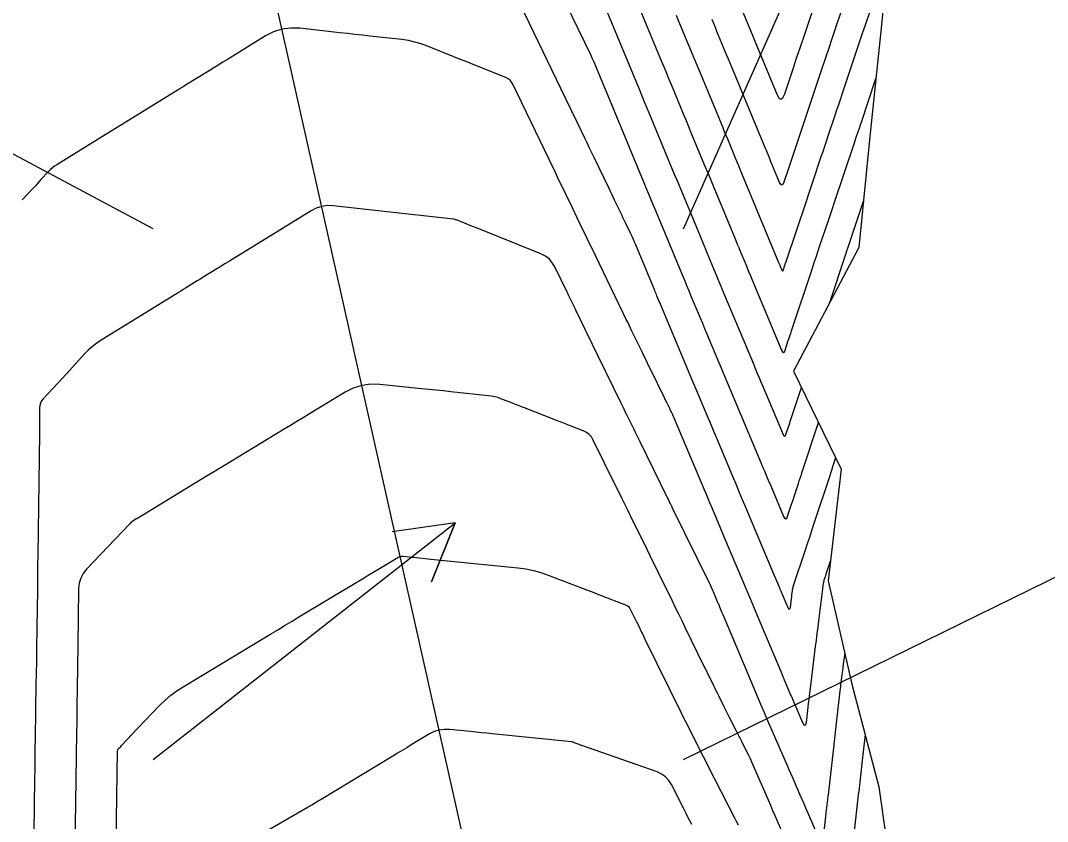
# Model space of a CAD drawing. Extents: x 954385 to 988206, y 1868364 to 1924553.
# Drawn here: x 957994.6 to 958091.4, y 1918863.1 to 1918938.6 of the extents above; entities that cross this region are included whole.
import ezdxf

# ---------------------------------------------------------------- set-up
doc = ezdxf.new("R2010")
doc.units = 0
for name, color, linetype in [('Default', 7, 'Continuous'), ('Ex_Major Contours', 7, 'Continuous'), ('Ex_Minor Contours', 7, 'Continuous'), ('Perimeter', 7, 'Continuous'), ('Slopes', 7, 'Continuous')]:
    doc.layers.add(name, color=color, linetype=linetype)

msp = doc.modelspace()

# ---------------------------------------------------------------- linework, layer by layer
at = {"layer": 'Default'}
msp.add_line((958200.602, 1918129.717), (957843.865, 1919719.405), dxfattribs=at)
at = {"layer": 'Ex_Major Contours'}
for points in [[(958071.475, 1918897.345), (958071.161, 1918896.398), (958071.109, 1918896.241), (958071.057, 1918896.083), (958071.005, 1918895.925), (958070.953, 1918895.767), (958069.399, 1918891.069), (958069.198, 1918890.464), (958068.998, 1918889.858), (958068.798, 1918889.252), (958068.597, 1918888.646), (958067.454, 1918885.19), (958067.427, 1918885.101), (958067.404, 1918885.01), (958067.386, 1918884.919), (958067.372, 1918884.826), (958067.325, 1918884.454), (958067.301, 1918884.268), (958067.278, 1918884.082), (958067.173, 1918883.244), (958067.146, 1918883.115), (958067.107, 1918883.068), (958067.058, 1918883.103), (958066.996, 1918883.22), (958066.446, 1918884.526), (958066.394, 1918884.651), (958066.341, 1918884.776), (958066.288, 1918884.901), (958066.236, 1918885.025), (958065.867, 1918885.9), (958065.814, 1918886.024), (958063.003, 1918892.688), (958062.697, 1918893.413), (958062.391, 1918894.138), (958062.086, 1918894.864), (958061.78, 1918895.589), (958060.322, 1918899.052), (958060.135, 1918899.497), (958059.947, 1918899.942), (958059.76, 1918900.387), (958059.573, 1918900.832), (958058.823, 1918902.612), (958058.635, 1918903.057), (958058.448, 1918903.502), (958058.261, 1918903.948), (958058.074, 1918904.393), (958055.017, 1918911.681), (958054.918, 1918911.919), (958054.818, 1918912.156), (958054.619, 1918912.632), (958054.569, 1918912.75), (958054.52, 1918912.869), (958054.47, 1918912.988), (958054.421, 1918913.107), (958052.633, 1918917.419), (958052.522, 1918917.681), (958052.407, 1918917.942), (958052.289, 1918918.201), (958052.167, 1918918.459), (958051.673, 1918919.485), (958051.55, 1918919.742), (958051.426, 1918919.998), (958051.303, 1918920.255), (958051.179, 1918920.511), (958050.635, 1918921.64), (958050.503, 1918921.913), (958050.371, 1918922.187), (958050.239, 1918922.46), (958050.107, 1918922.734), (958048.662, 1918925.731), (958048.454, 1918926.164), (958048.245, 1918926.596), (958048.037, 1918927.029), (958047.829, 1918927.461), (958046.745, 1918929.711), (958046.662, 1918929.884), (958046.579, 1918930.056), (958046.496, 1918930.229), (958046.412, 1918930.401), (958041.769, 1918940.035)], [(958072.334, 1918940.458), (958071.532, 1918938.068), (958071.372, 1918937.59), (958071.211, 1918937.112), (958071.051, 1918936.635), (958070.891, 1918936.157), (958070.08, 1918933.742), (958069.892, 1918933.181), (958069.703, 1918932.619), (958069.515, 1918932.057), (958069.326, 1918931.496), (958067.585, 1918926.308), (958067.397, 1918925.749), (958067.022, 1918924.63), (958066.582, 1918923.319), (958066.491, 1918923.119), (958066.395, 1918923.051), (958066.294, 1918923.113), (958066.19, 1918923.305), (958065.348, 1918925.333), (958065.226, 1918925.628), (958064.941, 1918926.315), (958064.859, 1918926.512), (958061.688, 1918934.156), (958061.532, 1918934.531), (958061.377, 1918934.906), (958061.221, 1918935.28), (958061.066, 1918935.655), (958060.443, 1918937.155), (958060.288, 1918937.53), (958060.132, 1918937.905), (958059.977, 1918938.279), (958059.821, 1918938.654)], [(958057.906, 1918862.811), (958057.517, 1918863.574), (958057.419, 1918863.765), (958057.322, 1918863.956), (958057.225, 1918864.147), (958057.128, 1918864.338), (958055.994, 1918866.562), (958055.743, 1918866.962), (958055.432, 1918867.294), (958055.062, 1918867.558), (958054.632, 1918867.753), (958047.559, 1918870.238), (958047.495, 1918870.261), (958047.43, 1918870.284), (958047.366, 1918870.308), (958047.302, 1918870.333), (958046.918, 1918870.48), (958046.713, 1918870.559), (958046.679, 1918870.571), (958046.644, 1918870.581), (958046.608, 1918870.588), (958046.572, 1918870.593), (958039.079, 1918871.353), (958038.577, 1918871.404), (958038.075, 1918871.454), (958037.573, 1918871.505), (958037.071, 1918871.556), (958035.063, 1918871.759), (958034.57, 1918871.771), (958034.095, 1918871.706), (958033.637, 1918871.562), (958033.196, 1918871.34), (958031.468, 1918870.299), (958031.036, 1918870.038), (958030.604, 1918869.778), (958030.172, 1918869.517), (958029.74, 1918869.257), (958022.956, 1918865.167), (958022.775, 1918865.058), (958022.189, 1918864.705), (958022.076, 1918864.637), (958021.962, 1918864.57), (958021.849, 1918864.503), (958021.735, 1918864.437), (958013.157, 1918859.484)]]:
    msp.add_lwpolyline(points, dxfattribs=at)
at = {"layer": 'Ex_Minor Contours'}
for points in [[(958060.736, 1918944.161), (958063.674, 1918937.08), (958063.8, 1918936.776), (958063.926, 1918936.473), (958064.178, 1918935.866), (958064.304, 1918935.562), (958064.43, 1918935.259), (958065.936, 1918931.627), (958066.133, 1918931.265), (958066.321, 1918931.149), (958066.501, 1918931.278), (958066.672, 1918931.653), (958067.521, 1918934.182), (958067.674, 1918934.637), (958067.826, 1918935.092), (958068.132, 1918936.001), (958068.284, 1918936.456), (958068.437, 1918936.91), (958069.981, 1918941.509)], [(958045.473, 1918941.323), (958048.354, 1918935.349), (958048.497, 1918935.047), (958048.636, 1918934.744), (958048.77, 1918934.438), (958048.9, 1918934.13), (958049.652, 1918932.318), (958049.833, 1918931.883), (958053.371, 1918923.353), (958053.465, 1918923.128), (958053.558, 1918922.902), (958053.652, 1918922.677), (958053.746, 1918922.451), (958054.12, 1918921.549), (958054.214, 1918921.323), (958054.307, 1918921.098), (958054.401, 1918920.872), (958054.494, 1918920.647), (958057.034, 1918914.523), (958057.241, 1918914.025), (958057.448, 1918913.527), (958057.656, 1918913.029), (958057.864, 1918912.532), (958058.698, 1918910.542), (958058.906, 1918910.045), (958059.115, 1918909.548), (958059.323, 1918909.051), (958059.532, 1918908.553), (958060.81, 1918905.506), (958061.092, 1918904.833), (958061.375, 1918904.159), (958061.659, 1918903.486), (958061.942, 1918902.813), (958064.328, 1918897.148), (958064.427, 1918896.913), (958064.526, 1918896.678), (958064.625, 1918896.443), (958064.724, 1918896.207), (958065.121, 1918895.266), (958065.22, 1918895.031), (958065.319, 1918894.796), (958065.418, 1918894.56), (958065.517, 1918894.325), (958066.565, 1918891.84), (958066.669, 1918891.653), (958066.767, 1918891.593), (958066.86, 1918891.661), (958066.948, 1918891.856), (958067.295, 1918892.903), (958067.462, 1918893.407), (958067.628, 1918893.912), (958067.962, 1918894.921), (958068.046, 1918895.174), (958068.129, 1918895.426), (958068.213, 1918895.679), (958068.296, 1918895.931), (958069.866, 1918900.669)], [(958049.235, 1918941.034), (958052.348, 1918933.531), (958052.472, 1918933.233), (958052.596, 1918932.935), (958052.719, 1918932.637), (958052.843, 1918932.339), (958053.338, 1918931.147), (958053.462, 1918930.848), (958053.585, 1918930.55), (958053.709, 1918930.252), (958053.833, 1918929.954), (958056.043, 1918924.625), (958056.265, 1918924.092), (958056.486, 1918923.559), (958056.707, 1918923.026), (958056.928, 1918922.493), (958057.812, 1918920.362), (958058.033, 1918919.829), (958058.254, 1918919.297), (958058.475, 1918918.764), (958058.696, 1918918.231), (958059.844, 1918915.462), (958060.11, 1918914.823), (958060.376, 1918914.184), (958060.642, 1918913.545), (958060.91, 1918912.907), (958063.064, 1918907.768), (958063.188, 1918907.472), (958063.311, 1918907.177), (958063.435, 1918906.882), (958063.559, 1918906.587), (958064.054, 1918905.406), (958064.178, 1918905.111), (958064.302, 1918904.816), (958064.426, 1918904.521), (958064.55, 1918904.226), (958066.523, 1918899.543), (958066.594, 1918899.414), (958066.662, 1918899.373), (958066.726, 1918899.419), (958066.786, 1918899.553), (958067.022, 1918900.265), (958067.081, 1918900.442), (958067.14, 1918900.62), (958067.199, 1918900.798), (958067.258, 1918900.976), (958068.257, 1918903.994)], [(958053.088, 1918939.46), (958055.061, 1918934.705), (958055.292, 1918934.149), (958055.523, 1918933.592), (958055.754, 1918933.035), (958055.985, 1918932.479), (958056.908, 1918930.252), (958057.139, 1918929.695), (958057.37, 1918929.139), (958057.601, 1918928.582), (958057.832, 1918928.025), (958058.902, 1918925.446), (958059.157, 1918924.831), (958059.413, 1918924.216), (958059.668, 1918923.6), (958059.923, 1918922.985), (958061.926, 1918918.159), (958062.063, 1918917.827), (958062.201, 1918917.495), (958062.339, 1918917.163), (958062.476, 1918916.832), (958063.027, 1918915.504), (958063.165, 1918915.172), (958063.303, 1918914.841), (958063.441, 1918914.509), (958063.58, 1918914.178), (958066.381, 1918907.495), (958066.471, 1918907.332), (958066.556, 1918907.28), (958066.637, 1918907.338), (958066.714, 1918907.508), (958067.014, 1918908.408), (958067.089, 1918908.633), (958067.164, 1918908.857), (958067.239, 1918909.082), (958067.313, 1918909.307), (958069.286, 1918915.24), (958069.456, 1918915.75), (958069.626, 1918916.259), (958069.796, 1918916.769), (958069.967, 1918917.278), (958070.821, 1918919.824), (958071.163, 1918920.842), (958071.334, 1918921.351), (958073.241, 1918927.032), (958073.449, 1918927.652), (958073.709, 1918928.428), (958073.814, 1918928.738), (958073.866, 1918928.894), (958075.274, 1918933.089)], [(958074.662, 1918939.329), (958074.255, 1918938.116), (958074.139, 1918937.769), (958074.022, 1918937.423), (958072.061, 1918931.58), (958071.897, 1918931.091), (958071.732, 1918930.601), (958071.568, 1918930.112), (958071.404, 1918929.622), (958070.747, 1918927.664), (958070.582, 1918927.175), (958070.418, 1918926.685), (958070.254, 1918926.196), (958070.09, 1918925.706), (958069.224, 1918923.129), (958068.883, 1918922.113), (958068.713, 1918921.605), (958066.744, 1918915.739), (958066.721, 1918915.671), (958066.698, 1918915.603), (958066.675, 1918915.534), (958066.653, 1918915.465), (958066.521, 1918915.071), (958066.483, 1918914.954), (958066.477, 1918914.942), (958066.471, 1918914.937), (958066.465, 1918914.941), (958066.458, 1918914.953), (958066.25, 1918915.448), (958066.23, 1918915.497), (958066.209, 1918915.547), (958066.128, 1918915.743), (958062.636, 1918924.159), (958062.488, 1918924.516), (958062.34, 1918924.873), (958062.192, 1918925.229), (958062.044, 1918925.586), (958061.452, 1918927.013), (958061.304, 1918927.37), (958061.156, 1918927.727), (958061.007, 1918928.084), (958060.859, 1918928.441), (958058.946, 1918933.053), (958058.698, 1918933.651), (958058.45, 1918934.249), (958058.202, 1918934.847), (958057.953, 1918935.445), (958056.941, 1918937.885), (958056.703, 1918938.459), (958056.464, 1918939.033)], [(958070.99, 1918887.684), (958070.561, 1918886.388), (958070.482, 1918886.149), (958070.376, 1918885.829), (958070.351, 1918885.749), (958070.331, 1918885.667), (958070.314, 1918885.585), (958070.302, 1918885.502), (958069.862, 1918882.009), (958069.785, 1918881.399), (958069.708, 1918880.789), (958069.632, 1918880.179), (958069.555, 1918879.569), (958069.029, 1918875.374), (958069.013, 1918875.249), (958068.998, 1918875.124), (958068.983, 1918874.998), (958068.969, 1918874.873), (958068.911, 1918874.371), (958068.897, 1918874.246), (958068.883, 1918874.12), (958068.868, 1918873.995), (958068.854, 1918873.869), (958068.688, 1918872.418), (958068.645, 1918872.203), (958068.582, 1918872.124), (958068.498, 1918872.181), (958068.395, 1918872.375), (958067.563, 1918874.286), (958067.461, 1918874.521), (958067.36, 1918874.757), (958067.259, 1918874.992), (958067.159, 1918875.228), (958066.761, 1918876.173), (958066.662, 1918876.409), (958066.562, 1918876.645), (958066.463, 1918876.881), (958066.363, 1918877.117), (958064.103, 1918882.481), (958063.758, 1918883.3), (958063.413, 1918884.119), (958063.068, 1918884.937), (958062.722, 1918885.756), (958060.947, 1918889.964), (958060.65, 1918890.667), (958060.354, 1918891.371), (958059.76, 1918892.778), (958059.612, 1918893.129), (958059.463, 1918893.481), (958059.315, 1918893.833), (958059.167, 1918894.185), (958056.199, 1918901.234), (958056.162, 1918901.32), (958056.124, 1918901.406), (958056.084, 1918901.491), (958056.044, 1918901.576), (958055.878, 1918901.914), (958055.837, 1918901.998), (958055.795, 1918902.082), (958055.754, 1918902.167), (958055.713, 1918902.251), (958055.522, 1918902.64), (958055.476, 1918902.732), (958055.431, 1918902.825), (958055.385, 1918902.918), (958055.34, 1918903.011), (958054.051, 1918905.649), (958053.846, 1918906.069), (958053.641, 1918906.489), (958053.436, 1918906.909), (958053.232, 1918907.329), (958052.273, 1918909.298), (958052.138, 1918909.574), (958052.003, 1918909.851), (958051.868, 1918910.127), (958051.734, 1918910.404), (958051.194, 1918911.51), (958051.06, 1918911.786), (958050.925, 1918912.063), (958050.791, 1918912.34), (958050.657, 1918912.617), (958048.444, 1918917.207), (958048.246, 1918917.618), (958048.049, 1918918.028), (958047.851, 1918918.438), (958047.653, 1918918.849), (958046.863, 1918920.49), (958046.666, 1918920.901), (958046.468, 1918921.311), (958046.271, 1918921.722), (958046.073, 1918922.132), (958045.265, 1918923.81), (958045.064, 1918924.226), (958044.864, 1918924.643), (958044.663, 1918925.059), (958044.462, 1918925.475), (958041.048, 1918932.56), (958040.928, 1918932.762), (958040.779, 1918932.932), (958040.599, 1918933.07), (958040.39, 1918933.176), (958037.628, 1918934.286), (958037.092, 1918934.501), (958036.557, 1918934.716), (958036.022, 1918934.931), (958035.487, 1918935.146), (958033.009, 1918936.143), (958032.412, 1918936.359), (958031.805, 1918936.534), (958031.187, 1918936.668), (958030.559, 1918936.759), (958027.569, 1918937.092), (958026.86, 1918937.17), (958026.15, 1918937.249), (958025.441, 1918937.328), (958024.731, 1918937.406), (958020.948, 1918937.825), (958020.097, 1918937.852), (958019.276, 1918937.74), (958018.487, 1918937.491), (958017.729, 1918937.103), (958014.132, 1918934.889), (958013.701, 1918934.624), (958013.271, 1918934.359), (958012.841, 1918934.094), (958012.411, 1918933.829), (958010.186, 1918932.458), (958010.008, 1918932.349), (958009.83, 1918932.239), (958009.653, 1918932.13), (958009.475, 1918932.02), (958003.329, 1918928.232), (958002.756, 1918927.88), (958002.184, 1918927.527), (958001.612, 1918927.174), (958001.039, 1918926.821), (957998.045, 1918924.976), (957997.83, 1918924.834), (957997.627, 1918924.678), (957997.435, 1918924.509), (957997.254, 1918924.326), (957996.551, 1918923.567), (957996.376, 1918923.378), (957996.2, 1918923.188), (957996.025, 1918922.999), (957995.849, 1918922.809), (957994.784, 1918921.659)], [(958070.887, 1918911.908), (958072.458, 1918916.634), (958072.505, 1918916.775), (958072.552, 1918916.916), (958072.599, 1918917.057), (958072.647, 1918917.198), (958073.025, 1918918.326), (958074.102, 1918921.535)], [(958069.904, 1918861.529), (958068.85, 1918863.947), (958068.672, 1918864.355), (958068.495, 1918864.762), (958068.317, 1918865.17), (958068.14, 1918865.577), (958067.43, 1918867.208), (958067.253, 1918867.616), (958067.076, 1918868.023), (958066.898, 1918868.431), (958066.721, 1918868.839), (958065.092, 1918872.58), (958064.763, 1918873.34), (958064.436, 1918874.101), (958064.111, 1918874.863), (958063.788, 1918875.626), (958060.869, 1918882.551), (958060.754, 1918882.824), (958060.562, 1918883.28), (958060.524, 1918883.371), (958060.485, 1918883.462), (958060.447, 1918883.553), (958060.408, 1918883.644), (958059.953, 1918884.724), (958059.863, 1918884.933), (958059.77, 1918885.142), (958059.673, 1918885.349), (958059.574, 1918885.554), (958056.107, 1918892.614), (958056.057, 1918892.717), (958056.006, 1918892.82), (958055.901, 1918893.035), (958055.855, 1918893.129), (958055.809, 1918893.222), (958055.672, 1918893.501), (958055.626, 1918893.595), (958053.037, 1918898.868), (958052.886, 1918899.176), (958052.735, 1918899.484), (958052.584, 1918899.792), (958052.433, 1918900.1), (958051.828, 1918901.333), (958051.677, 1918901.641), (958051.527, 1918901.949), (958051.376, 1918902.258), (958051.225, 1918902.566), (958049.069, 1918906.985), (958048.864, 1918907.405), (958048.659, 1918907.825), (958048.454, 1918908.245), (958048.249, 1918908.665), (958047.193, 1918910.831), (958047.107, 1918911.008), (958047.02, 1918911.186), (958046.934, 1918911.364), (958046.848, 1918911.543), (958046.505, 1918912.255), (958046.419, 1918912.434), (958046.333, 1918912.612), (958046.247, 1918912.79), (958046.161, 1918912.968), (958045.04, 1918915.298), (958044.794, 1918915.713), (958044.486, 1918916.063), (958044.117, 1918916.347), (958043.687, 1918916.565), (958037.361, 1918919.114), (958037.239, 1918919.163), (958037.116, 1918919.213), (958036.994, 1918919.262), (958036.871, 1918919.311), (958035.73, 1918919.77), (958035.662, 1918919.794), (958035.593, 1918919.814), (958035.523, 1918919.83), (958035.451, 1918919.84), (958028.628, 1918920.599), (958028.063, 1918920.661), (958027.499, 1918920.724), (958026.934, 1918920.787), (958026.37, 1918920.85), (958024.111, 1918921.101), (958023.557, 1918921.119), (958023.022, 1918921.046), (958022.508, 1918920.884), (958022.015, 1918920.631), (958014.316, 1918915.887), (958013.888, 1918915.623), (958013.461, 1918915.36), (958012.266, 1918914.624), (958012, 1918914.459), (958011.467, 1918914.131), (958011.289, 1918914.021), (958010.177, 1918913.336), (958009.962, 1918913.203), (958009.747, 1918913.071), (958009.532, 1918912.938), (958009.317, 1918912.805), (958002.223, 1918908.428), (958001.809, 1918908.154), (958001.417, 1918907.853), (958001.047, 1918907.526), (958000.697, 1918907.173), (957998.947, 1918905.28), (957998.107, 1918904.372), (957996.759, 1918902.915), (957996.613, 1918902.726), (957996.508, 1918902.521), (957996.445, 1918902.3), (957996.422, 1918902.062), (957996.413, 1918900.778), (957996.411, 1918900.493), (957996.407, 1918900.018), (957996.407, 1918899.923), (957996.406, 1918899.828), (957996.405, 1918899.733), (957996.404, 1918899.638), (957996.289, 1918890.469), (957996.283, 1918890.01), (957996.277, 1918889.551), (957996.271, 1918889.092), (957996.265, 1918888.633), (957996.238, 1918886.788), (957996.231, 1918886.328), (957996.225, 1918885.867), (957996.218, 1918885.407), (957996.212, 1918884.946), (957996.132, 1918879.456), (957996.131, 1918879.363), (957996.129, 1918879.269), (957996.128, 1918879.175), (957996.126, 1918879.082), (957996.119, 1918878.614), (957996.115, 1918878.333), (957996.093, 1918876.885), (957996.082, 1918876.184), (957996.002, 1918870.901), (957995.988, 1918869.943), (957995.974, 1918868.985), (957995.959, 1918868.027), (957995.945, 1918867.069), (957995.835, 1918859.618)], [(958066.849, 1918861.162), (958065.994, 1918863.124), (958065.781, 1918863.614), (958065.567, 1918864.105), (958065.353, 1918864.595), (958065.14, 1918865.086), (958063.574, 1918868.686), (958063.464, 1918868.933), (958063.35, 1918869.178), (958063.233, 1918869.422), (958063.112, 1918869.664), (958062.621, 1918870.628), (958062.498, 1918870.869), (958062.376, 1918871.11), (958062.253, 1918871.351), (958062.13, 1918871.592), (958061.475, 1918872.875), (958061.347, 1918873.127), (958061.22, 1918873.379), (958061.094, 1918873.632), (958060.969, 1918873.885), (958060.448, 1918874.945), (958060.335, 1918875.175), (958060.222, 1918875.405), (958060.109, 1918875.635), (958059.996, 1918875.865), (958059.545, 1918876.786), (958059.433, 1918877.016), (958059.32, 1918877.246), (958059.207, 1918877.477), (958059.094, 1918877.707), (958057.299, 1918881.367), (958056.994, 1918881.988), (958056.689, 1918882.61), (958056.384, 1918883.231), (958056.078, 1918883.853), (958054.769, 1918886.517), (958054.507, 1918887.05), (958054.246, 1918887.582), (958053.984, 1918888.114), (958053.722, 1918888.647), (958052.432, 1918891.272), (958052.292, 1918891.556), (958052.153, 1918891.841), (958052.013, 1918892.126), (958051.873, 1918892.41), (958051.314, 1918893.549), (958051.175, 1918893.833), (958051.035, 1918894.118), (958050.895, 1918894.402), (958050.756, 1918894.687), (958048.625, 1918899.035), (958048.451, 1918899.322), (958048.235, 1918899.562), (958047.976, 1918899.757), (958047.675, 1918899.904), (958046.385, 1918900.402), (958046.062, 1918900.526), (958045.74, 1918900.651), (958045.418, 1918900.776), (958045.096, 1918900.902), (958042.139, 1918902.054), (958041.859, 1918902.164), (958041.579, 1918902.273), (958041.299, 1918902.382), (958041.019, 1918902.492), (958039.898, 1918902.929), (958039.615, 1918903.028), (958039.328, 1918903.108), (958039.036, 1918903.169), (958038.739, 1918903.21), (958035.192, 1918903.581), (958034.501, 1918903.653), (958033.811, 1918903.725), (958033.12, 1918903.797), (958032.429, 1918903.869), (958028.51, 1918904.278), (958027.642, 1918904.301), (958026.806, 1918904.186), (958026, 1918903.932), (958025.225, 1918903.541), (958021.858, 1918901.497), (958021.264, 1918901.136), (958020.67, 1918900.776), (958020.076, 1918900.416), (958019.483, 1918900.055), (958013.7, 1918896.545), (958013.33, 1918896.321), (958012.961, 1918896.096), (958012.591, 1918895.872), (958012.221, 1918895.647), (958005.734, 1918891.71), (958005.686, 1918891.681), (958005.637, 1918891.651), (958005.589, 1918891.622), (958005.541, 1918891.593), (958005.212, 1918891.395), (958005.135, 1918891.348), (958005.116, 1918891.336), (958005.098, 1918891.322), (958005.081, 1918891.308), (958005.065, 1918891.292), (958004.888, 1918891.106), (958000.853, 1918886.872), (958000.53, 1918886.468), (958000.298, 1918886.028), (958000.156, 1918885.551), (958000.103, 1918885.037), (958000.063, 1918882.27), (958000.06, 1918882.057), (958000.057, 1918881.845), (958000.054, 1918881.632), (958000.051, 1918881.42), (958000.039, 1918880.57), (958000.036, 1918880.357), (958000.032, 1918880.145), (958000.029, 1918879.933), (958000.026, 1918879.72), (957999.964, 1918875.661), (957999.955, 1918875.081), (957999.946, 1918874.501), (957999.938, 1918873.921), (957999.929, 1918873.341), (957999.886, 1918870.536), (957999.881, 1918870.198), (957999.876, 1918869.861), (957999.871, 1918869.523), (957999.866, 1918869.185), (957999.74, 1918860.606)], [(958003.637, 1918861.125), (958003.764, 1918869.734), (958003.77, 1918869.788), (958003.785, 1918869.838), (958003.809, 1918869.884), (958003.843, 1918869.926), (958004.074, 1918870.168), (958004.151, 1918870.249), (958004.652, 1918870.774), (958004.748, 1918870.875), (958004.845, 1918870.976), (958004.941, 1918871.077), (958005.037, 1918871.177), (958007.771, 1918874.037), (958008.273, 1918874.529), (958008.804, 1918874.984), (958009.365, 1918875.403), (958009.955, 1918875.785), (958018.282, 1918880.8), (958018.931, 1918881.191), (958019.58, 1918881.581), (958020.229, 1918881.972), (958020.878, 1918882.363), (958026.634, 1918885.828), (958027.012, 1918886.056), (958027.39, 1918886.284), (958027.768, 1918886.512), (958028.146, 1918886.74), (958030.198, 1918887.978), (958030.308, 1918888.033), (958030.423, 1918888.069), (958030.542, 1918888.086), (958030.665, 1918888.083), (958031.294, 1918888.019), (958031.545, 1918887.993), (958031.67, 1918887.98), (958033.301, 1918887.814), (958033.614, 1918887.783), (958033.928, 1918887.751), (958034.241, 1918887.719), (958034.555, 1918887.687), (958041.526, 1918886.985), (958042.257, 1918886.887), (958042.975, 1918886.741), (958043.683, 1918886.548), (958044.379, 1918886.306), (958047.66, 1918885.047), (958048.091, 1918884.881), (958048.522, 1918884.716), (958048.952, 1918884.551), (958049.383, 1918884.385), (958051.664, 1918883.51), (958051.807, 1918883.44), (958051.929, 1918883.348), (958052.032, 1918883.235), (958052.114, 1918883.099), (958052.517, 1918882.279), (958052.606, 1918882.097), (958052.725, 1918881.855), (958052.785, 1918881.734), (958052.844, 1918881.612), (958053.213, 1918880.861), (958053.284, 1918880.716), (958053.355, 1918880.57), (958053.427, 1918880.425), (958053.498, 1918880.279), (958056.909, 1918873.329), (958057.113, 1918872.916), (958057.318, 1918872.504), (958057.525, 1918872.092), (958057.733, 1918871.681), (958058.57, 1918870.038), (958058.779, 1918869.628), (958058.989, 1918869.217), (958059.198, 1918868.807), (958059.408, 1918868.396), (958061.945, 1918863.424), (958062.005, 1918863.305), (958062.066, 1918863.187), (958062.277, 1918862.773)], [(958072.326, 1918878.984), (958072.164, 1918877.693), (958072.139, 1918877.501), (958072.115, 1918877.31), (958072.091, 1918877.119), (958072.067, 1918876.928), (958071.971, 1918876.163), (958071.948, 1918875.971), (958071.924, 1918875.78), (958071.902, 1918875.589), (958071.88, 1918875.397), (958071.53, 1918872.339), (958071.464, 1918871.765), (958071.399, 1918871.192), (958071.333, 1918870.618), (958071.267, 1918870.045), (958070.759, 1918865.604), (958070.739, 1918865.433), (958070.719, 1918865.262), (958070.7, 1918865.091), (958070.68, 1918864.92), (958070.563, 1918863.894), (958070.524, 1918863.552), (958070.3, 1918861.589)], [(958074.26, 1918871.276), (958073.982, 1918868.849), (958073.949, 1918868.556), (958073.915, 1918868.263), (958073.882, 1918867.97), (958073.848, 1918867.677), (958073.714, 1918866.505), (958073.68, 1918866.212), (958073.647, 1918865.918), (958073.613, 1918865.625), (958073.58, 1918865.332), (958073.221, 1918862.193)]]:
    msp.add_lwpolyline(points, dxfattribs=at)
at = {"layer": 'Perimeter'}
msp.add_lwpolyline([(958043.229, 1919074.315), (958044.113, 1919064.265), (958045.957, 1919054.43), (958048.102, 1919044.662), (958051.569, 1919035.192), (958052.585, 1919032.345), (958055.623, 1919025.853), (958059.882, 1919016.56), (958065.218, 1919007.508), (958071.388, 1918998.644), (958077.229, 1918989.707), (958076.971, 1918979.4), (958077.104, 1918969.181), (958077.533, 1918959.028), (958076.799, 1918948.615), (958075.804, 1918938.143), (958074.703, 1918927.647), (958073.673, 1918917.168), (958067.511, 1918905.536), (958071.985, 1918896.291), (958070.768, 1918885.769), (958073.006, 1918876.023), (958075.561, 1918866.348), (958076.96, 1918856.413)], dxfattribs=at)
at = {"layer": 'Slopes'}
for points in [[(958057.131, 1918918.928), (958088.179, 1918988.965), (958088.816, 1918982.999), (958088.179, 1918988.965), (958083.33, 1918985.431)], [(958007.131, 1918918.928), (957987.907, 1918929.179), (957993.904, 1918929.381), (957987.907, 1918929.179), (957991.081, 1918924.086)], [(958057.131, 1918868.928), (958115.889, 1918897.726), (958112.544, 1918892.745), (958115.889, 1918897.726), (958109.903, 1918898.133)], [(958007.131, 1918868.928), (958035.606, 1918891.24), (958033.366, 1918885.674), (958035.606, 1918891.24), (958029.665, 1918890.397)]]:
    msp.add_lwpolyline(points, dxfattribs=at)

doc.saveas('drawing.dxf')
